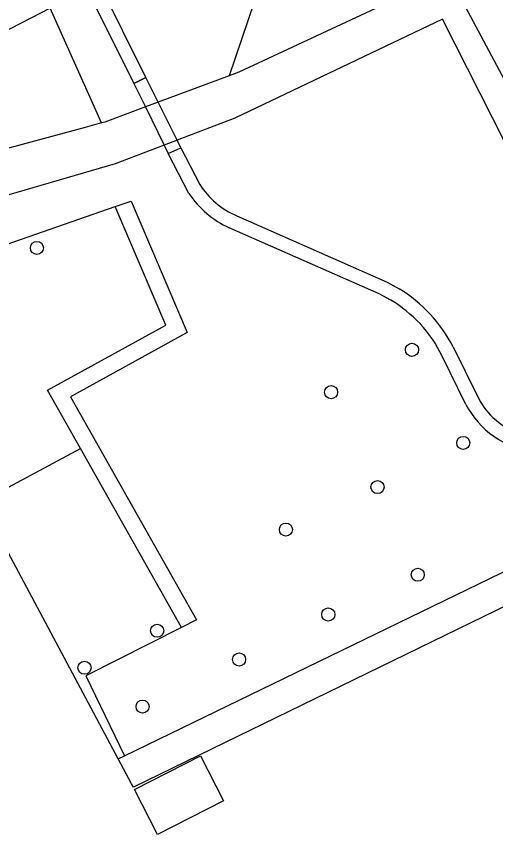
# Model space of a CAD drawing. Extents: x 160457 to 162082, y 388340 to 389736.
# Drawn here: x 160874.4 to 160910.2, y 389124.7 to 389185.7 of the extents above; entities that cross this region are included whole.
import ezdxf

# ---------------------------------------------------------------- set-up
doc = ezdxf.new("R2010")
doc.units = 0
for name, color, linetype in [('IMGEO_Boom', 7, 'Continuous'), ('IMGEO_Dek', 7, 'Continuous'), ('IMGEO_Groenvoorziening', 7, 'Continuous'), ('IMGEO_Haag', 7, 'Continuous'), ('IMGEO_Pand', 7, 'Continuous'), ('IMGEO_Voetpad_gesloten', 7, 'Continuous'), ('IMGEO_Voetpad_halfverhard', 7, 'Continuous'), ('IMGEO_Waterloop', 7, 'Continuous')]:
    doc.layers.add(name, color=color, linetype=linetype)

msp = doc.modelspace()

# ---------------------------------------------------------------- linework, layer by layer
at = {"layer": 'IMGEO_Boom'}
for centre in [(160875.968, 389168.422), (160903.938, 389160.825), (160897.904, 389157.668), (160907.764, 389153.89), (160901.37, 389150.597), (160894.537, 389147.43), (160904.366, 389144.064), (160897.697, 389141.102), (160884.933, 389139.891), (160891.042, 389137.746), (160879.516, 389137.135), (160883.846, 389134.238)]:
    msp.add_circle(centre, 0.489, dxfattribs=at)
at = {"layer": 'IMGEO_Dek'}
msp.add_lwpolyline([(160885.009, 389179.28), (160884.09, 389181.124), (160883.192, 389180.666), (160884.054, 389178.925), (160885.462, 389176.08), (160885.766, 389175.465), (160886.7, 389175.887), (160886.421, 389176.447)], close=True, dxfattribs=at)
at = {"layer": 'IMGEO_Groenvoorziening'}
for points in [[(160897.315, 389201.902), (160890.315, 389181.257)], [(160880.794, 389177.734), (160876.949, 389186.278), (160859.375, 389177.213), (160858.023, 389176.515), (160849.133, 389171.929), (160836.36, 389165.34), (160830.639, 389161.911), (160830.145, 389161.615)], [(160863.448, 389165.113), (160881.808, 389171.502)], [(160871.793, 389149.498), (160879.205, 389153.472)], [(160882.029, 389130.344), (160871.793, 389149.498)], [(160882.505, 389130.575), (160917.421, 389147.513), (160920.942, 389149.28)], [(160921.928, 389147.145), (160917.007, 389144.715), (160883.16, 389128.239), (160883.029, 389128.473), (160882.029, 389130.344)], [(160886.753, 389140.131), (160879.604, 389136.524), (160882.505, 389130.575)], [(160882.029, 389130.344), (160882.505, 389130.575)]]:
    msp.add_lwpolyline(points, dxfattribs=at)
at = {"layer": 'IMGEO_Haag'}
for points in [[(160881.808, 389171.502), (160882.991, 389171.914), (160887.166, 389162.109), (160878.462, 389157.323), (160887.87, 389140.695), (160886.753, 389140.131)], [(160879.205, 389153.472), (160876.751, 389157.809), (160885.573, 389162.66), (160881.808, 389171.502)], [(160886.753, 389140.131), (160879.205, 389153.472)]]:
    msp.add_lwpolyline(points, dxfattribs=at)
at = {"layer": 'IMGEO_Pand'}
msp.add_lwpolyline([(160883.234, 389128.07), (160888.177, 389130.581), (160889.891, 389127.207), (160884.947, 389124.696), (160883.234, 389128.07)], dxfattribs=at)
at = {"layer": 'IMGEO_Voetpad_gesloten'}
msp.add_lwpolyline([(160885.009, 389179.28), (160884.09, 389181.124), (160883.192, 389180.666), (160884.054, 389178.925), (160885.462, 389176.08), (160885.766, 389175.465), (160886.7, 389175.887), (160886.421, 389176.447), (160885.009, 389179.28)], dxfattribs=at)
at = {"layer": 'IMGEO_Voetpad_halfverhard'}
for points in [[(160866.827, 389213.36), (160883.192, 389180.666), (160884.09, 389181.124), (160880.633, 389188.095)], [(160887.301, 389172.474), (160885.766, 389175.465), (160886.7, 389175.887), (160888.11, 389173.151)], [(160890.878, 389170.817), (160902.089, 389165.868), (160902.979, 389165.379)], [(160902.364, 389164.537), (160901.479, 389165.011), (160890.316, 389169.927)], [(160907.017, 389161.037), (160908.803, 389157.432)], [(160907.954, 389156.763), (160906.193, 389160.363)]]:
    msp.add_lwpolyline(points, dxfattribs=at)
for centre, radius, start, end in [((160893.221, 389176.404), 6.058, 212.47479, 247.24949), ((160893.236, 389176.442), 7.139, 213.76291, 245.85643), ((160897.109, 389155.871), 11.174, 27.53662, 58.30818), ((160896.154, 389154.571), 11.743, 44.2789, 58.07149), ((160896.487, 389155.536), 10.84, 26.44267, 41.85575), ((160913.494, 389159.51), 5.13, 203.8917, 226.60345), ((160913.974, 389159.921), 6.797, 207.67905, 261.54413), ((160914.152, 389160.244), 6.116, 226.8451, 278.69739)]:
    msp.add_arc(centre, radius, start, end, dxfattribs=at)
at = {"layer": 'IMGEO_Waterloop'}
for points in [[(160903.465, 389249.183), (160884.515, 389230.559), (160899.419, 389202.29), (160907.13, 389187.879), (160912.769, 389177.305)], [(160897.315, 389201.902), (160904.839, 389187.972), (160891.03, 389181.524), (160890.315, 389181.257)], [(160912.769, 389177.305), (160910.895, 389176.262), (160906.207, 389185.474), (160890.732, 389178.095), (160886.421, 389176.447), (160885.462, 389176.08), (160881.791, 389174.676), (160872.059, 389171.865), (160862.898, 389169.736), (160861.445, 389168.861)], [(160890.315, 389181.257), (160885.009, 389179.28), (160884.054, 389178.925), (160881.028, 389177.797), (160880.794, 389177.734)], [(160880.794, 389177.734), (160879.571, 389177.405), (160872.353, 389175.465), (160861.109, 389172.595), (160854.356, 389169.279), (160844.892, 389164.085), (160839.923, 389161.123)]]:
    msp.add_lwpolyline(points, dxfattribs=at)

doc.saveas('drawing.dxf')
